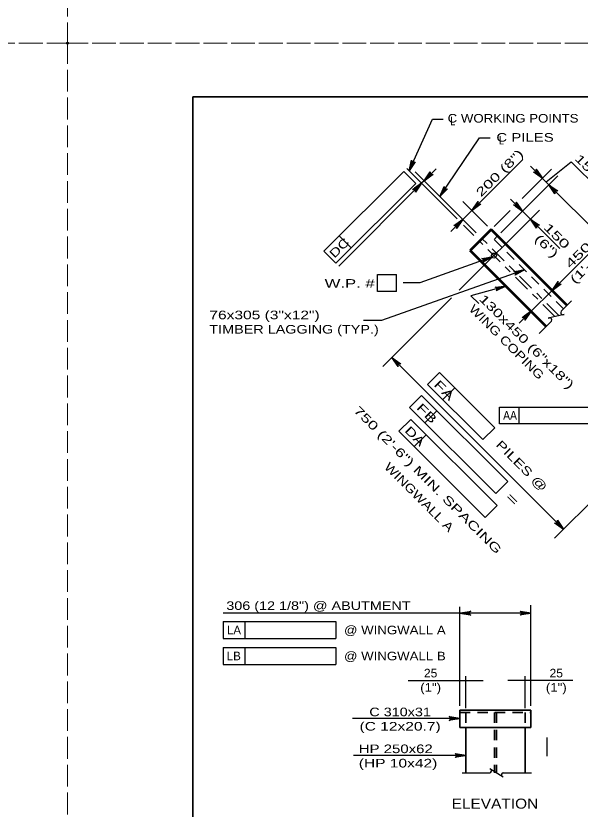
# Model space of a CAD drawing. Extents: x -6.4 to 73.1, y -66 to 0.
# Drawn here: x 33.28 to 41.15, y -32.69 to -21.62 of the extents above; entities that cross this region are included whole.
import ezdxf
from ezdxf.enums import TextEntityAlignment as Align

# ---------------------------------------------------------------- set-up
doc = ezdxf.new("R2010")
doc.units = 0
doc.header["$LTSCALE"] = 0.048
doc.header["$PDMODE"] = 32
doc.header["$PDSIZE"] = 0.024
for name, pattern in [('DOT_DASHED', [7.7, 5, -1.2, 0.3, -1.2]), ('LONG_DASHED', [7.5, 6, -1.5]), ('MEDIUM_DASHED', [4.5, 3, -1.5])]:
    doc.linetypes.add(name, pattern=pattern)
for name, color, linetype, lineweight in [('1', 7, 'Continuous', 13), ('2', 7, 'Continuous', 53), ('3', 7, 'Continuous', 35), ('4', 7, 'Continuous', 25), ('5', 7, 'Continuous', 25), ('52', 7, 'Continuous', 25), ('63', 7, 'LONG_DASHED', 13), ('8', 7, 'Continuous', 25)]:
    doc.layers.add(name, color=color, linetype=linetype, lineweight=lineweight)
doc.layers.add('62', color=7, linetype='Continuous')

msp = doc.modelspace()

# ---------------------------------------------------------------- hatches: boundary and pattern name
at = {"layer": '4'}
for points in [[(38.76608, -23.78175), (38.82342, -23.678), (38.8055, -23.67)], [(40.55533, -23.78775), (40.5275, -23.81558), (40.62492, -23.88517)], [(39.04417, -23.823), (39.072, -23.85083), (38.9745, -23.92042)], [(38.84225, -24.02492), (38.87008, -24.05275), (38.93967, -23.95533)], [(40.81283, -24.04525), (40.785, -24.07308), (40.71542, -23.97567)], [(39.19567, -24.14158), (39.26975, -24.04908), (39.25342, -24.03808)], [(39.71208, -24.236), (39.73992, -24.26383), (39.6425, -24.33342)], [(40.27767, -24.24642), (40.24983, -24.27425), (40.34725, -24.34383)], [(39.41758, -24.5305), (39.44542, -24.55833), (39.515, -24.46092)], [(40.556, -24.52475), (40.52817, -24.55267), (40.45858, -24.45517)], [(39.93125, -24.98258), (39.81667, -25.01292), (39.82325, -25.03142)], [(40.37533, -25.16367), (40.26075, -25.194), (40.26733, -25.2125)], [(40.82917, -25.35308), (40.857, -25.38092), (40.75958, -25.4505)], [(40.36983, -25.81242), (40.39767, -25.84025), (40.46725, -25.74283)], [(38.623, -26.45783), (38.59517, -26.48567), (38.52558, -26.38825)], [(40.85125, -28.686), (40.82342, -28.71392), (40.92083, -28.7835)]]:
    msp.add_hatch(color=256, dxfattribs=at).paths.add_polyline_path(points)

# ---------------------------------------------------------------- linework, layer by layer
at = {"layer": '1', "lineweight": 35}
msp.add_lwpolyline([(35.75, -43.25), (67.25, -43.25), (67.25, -22.75), (35.75, -22.75)], close=True, dxfattribs=at)
at = {"layer": '2'}
for p, q in [((39.90958, -24.6005), (39.61725, -24.89283)), ((40.96942, -25.66042), (39.90958, -24.6005)), ((40.67717, -25.95267), (39.61725, -24.89283))]:
    msp.add_line(p, q, dxfattribs=at)
at = {"layer": '3'}
for p, q in [((40.00008, -24.691), (39.95133, -24.73975)), ((39.47558, -31.30742), (39.47558, -31.55342)), ((39.47558, -31.30742), (40.46525, -31.30742)), ((40.46525, -31.55342), (40.46525, -31.30742)), ((39.47558, -31.55342), (40.46525, -31.55342)), ((39.55758, -31.55342), (39.55758, -32.18217)), ((40.38325, -32.18217), (40.38325, -31.55342))]:
    msp.add_line(p, q, dxfattribs=at)
at = {"layer": '3', "linetype": 'MEDIUM_DASHED'}
for p, q in [((40.92075, -25.70908), (39.95133, -24.73975)), ((39.47558, -31.34183), (40.46525, -31.34183)), ((39.55758, -31.34183), (39.55758, -31.55342)), ((39.95667, -31.34183), (39.95667, -32.18217)), ((39.98417, -31.34183), (39.98417, -32.18217)), ((40.38325, -31.34183), (40.38325, -31.55342))]:
    msp.add_line(p, q, dxfattribs=at)
at = {"layer": '3', "lineweight": 25}
for p, q in [((40.69142, -31.9535), (40.69142, -31.69142)), ((39.50425, -32.18217), (39.89133, -32.18217)), ((39.89342, -32.12408), (40.07817, -32.24025)), ((40.07775, -32.18217), (40.47325, -32.18217))]:
    msp.add_line(p, q, dxfattribs=at)
for centre, start, end in [((39.89129, -32.15491), 270, 60), ((40.0803, -32.20934), 95.32859, 237.86724)]:
    msp.add_arc(centre, 0.02728, start, end, dxfattribs=at)
at = {"layer": '4'}
for p, q in [((38.76608, -23.78175), (39.09033, -23.05992)), ((39.09033, -23.05992), (39.24117, -23.05992)), ((39.19567, -24.14158), (39.74833, -23.31983)), ((39.74833, -23.31983), (39.89858, -23.31983)), ((39.6425, -24.33342), (40.35375, -23.62217)), ((40.67742, -23.93775), (41.02825, -23.655)), ((41.02825, -23.655), (41.63758, -24.26417)), ((37.57783, -24.90475), (38.69142, -23.79117)), ((38.69142, -23.79117), (38.85842, -23.95825)), ((39.43725, -24.45283), (38.73358, -23.74917)), ((39.50692, -24.45283), (38.84925, -23.79517)), ((38.97458, -23.92042), (39.14158, -23.75342)), ((40.34292, -24.16725), (40.75025, -23.75992)), ((40.71542, -23.97567), (40.45792, -23.71817)), ((40.62492, -23.88517), (40.5205, -23.78083)), ((40.04358, -24.6475), (40.84067, -23.85042)), ((37.74492, -25.07183), (38.85842, -23.95825)), ((38.93967, -23.95533), (37.784, -25.11092)), ((38.9745, -23.92042), (38.93967, -23.95533)), ((43.08908, -26.34933), (40.71542, -23.97567)), ((40.82675, -24.087), (40.91025, -24.17058)), ((39.70175, -24.64758), (39.25667, -24.2025)), ((39.86175, -24.55267), (39.51725, -24.20817)), ((40.04358, -24.6475), (40.4725, -24.21858)), ((40.34725, -24.34383), (40.18025, -24.17683)), ((40.58383, -24.32992), (39.46417, -25.44967)), ((39.515, -24.46092), (39.6425, -24.33342)), ((39.95317, -24.557), (40.17658, -24.33358)), ((40.34725, -24.34383), (40.45858, -24.45517)), ((39.515, -24.46092), (39.348, -24.62792)), ((40.45858, -24.45517), (40.86983, -24.8665)), ((39.66692, -24.6825), (39.52617, -24.54175)), ((37.79175, -24.69092), (37.95875, -24.85792)), ((37.57783, -24.90475), (37.74492, -25.07183)), ((40.75958, -25.4505), (41.39275, -24.81725)), ((38.32692, -25.23067), (38.59058, -25.23067)), ((38.32692, -25.46683), (38.32692, -25.23067)), ((38.59058, -25.46683), (38.59058, -25.23067)), ((40.46725, -25.74283), (40.75958, -25.4505)), ((40.742, -25.43292), (40.88483, -25.57575)), ((38.59058, -25.46683), (38.32692, -25.46683)), ((39.35717, -25.55667), (38.40033, -26.5135)), ((40.46725, -25.74283), (40.30025, -25.90983)), ((40.44967, -25.72525), (40.5925, -25.86808)), ((40.92083, -28.7835), (38.52558, -26.38825)), ((39.19008, -26.59475), (39.02308, -26.76183)), ((39.19008, -26.59475), (39.96192, -27.36667)), ((39.02308, -26.76183), (39.79492, -27.53367)), ((39.40392, -26.80867), (39.23692, -26.97567)), ((38.94058, -26.91725), (38.77358, -27.08425)), ((38.94058, -26.91725), (40.14325, -28.11992)), ((38.77358, -27.08425), (39.97617, -28.28692)), ((40.02842, -27.07833), (41.44042, -27.07833)), ((40.02842, -27.31458), (40.02842, -27.07833)), ((40.30217, -27.31458), (40.30217, -27.07833)), ((39.15442, -27.13108), (38.98742, -27.29817)), ((38.7895, -27.25075), (38.6225, -27.41775)), ((38.7895, -27.25075), (39.99217, -28.45333)), ((41.44042, -27.31458), (40.02842, -27.31458)), ((38.6225, -27.41775), (39.82517, -28.62042)), ((39.96192, -27.36667), (39.79492, -27.53367)), ((42.30083, -27.4035), (40.79558, -28.90875)), ((39.00342, -27.46458), (38.83633, -27.63158)), ((40.14325, -28.11992), (39.97617, -28.28692)), ((39.99217, -28.45333), (39.82517, -28.62042)), ((39.47558, -31.24742), (39.47558, -29.86842)), ((40.46525, -31.24742), (40.46525, -29.8435)), ((39.47558, -29.95558), (36.171, -29.95558)), ((40.46525, -29.95558), (39.47558, -29.95558)), ((36.171, -30.0725), (37.74583, -30.0725)), ((36.171, -30.0725), (36.171, -30.30867)), ((36.4735, -30.0725), (36.4735, -30.30867)), ((37.74583, -30.0725), (37.74583, -30.30867)), ((36.171, -30.30867), (37.74583, -30.30867)), ((36.171, -30.43492), (37.74583, -30.43492)), ((36.171, -30.43492), (36.171, -30.67117)), ((36.4735, -30.43492), (36.4735, -30.67117)), ((37.74583, -30.43492), (37.74583, -30.67117)), ((36.171, -30.67117), (37.74583, -30.67117)), ((39.55758, -31.28183), (39.55758, -30.83475)), ((40.38325, -31.28183), (40.38325, -30.83475)), ((38.75133, -30.89475), (39.79758, -30.89475)), ((41.04983, -30.89475), (40.14325, -30.89475)), ((39.47558, -31.42517), (37.97642, -31.42517)), ((39.55758, -31.94225), (37.98958, -31.94225))]:
    msp.add_line(p, q, dxfattribs=at)
at = {"layer": '4', "linetype": 'DOT_DASHED'}
for p, q in [((40.79983, -25.81542), (39.74725, -24.76292)), ((40.85667, -25.8025), (39.78217, -24.728))]:
    msp.add_line(p, q, dxfattribs=at)
at = {"layer": '4'}
for points in [[(38.76608, -23.78175), (38.80167, -23.63425), (38.80425, -23.648), (38.81092, -23.6575), (38.81933, -23.66317), (38.82917, -23.66567), (38.84075, -23.66442), (38.85267, -23.65717), (38.76608, -23.78175), (38.84075, -23.66442), (38.82917, -23.66567), (38.76608, -23.78175), (38.81933, -23.66317), (38.81092, -23.6575), (38.76608, -23.78175), (38.80425, -23.648)], [(38.97458, -23.92042), (39.06025, -23.79517), (39.05775, -23.80892), (39.06067, -23.82025), (39.0665, -23.8285), (39.07475, -23.83433), (39.08608, -23.83725), (39.09983, -23.83475), (38.97458, -23.92042), (39.08608, -23.83725), (39.07475, -23.83433), (38.97458, -23.92042), (39.0665, -23.8285), (39.06067, -23.82025), (38.97458, -23.92042), (39.05775, -23.80892)], [(40.62492, -23.88517), (40.49967, -23.7995), (40.51342, -23.802), (40.52467, -23.79917), (40.53292, -23.79325), (40.53883, -23.785), (40.54167, -23.77375), (40.53917, -23.76), (40.62492, -23.88517), (40.54167, -23.77375), (40.53883, -23.785), (40.62492, -23.88517), (40.53292, -23.79325), (40.52467, -23.79917), (40.62492, -23.88517), (40.51342, -23.802)], [(38.93967, -23.95533), (38.854, -24.08058), (38.8565, -24.06683), (38.85358, -24.0555), (38.84775, -24.04725), (38.83942, -24.04142), (38.82817, -24.0385), (38.81442, -24.041), (38.93967, -23.95533), (38.82817, -24.0385), (38.83942, -24.04142), (38.93967, -23.95533), (38.84775, -24.04725), (38.85358, -24.0555), (38.93967, -23.95533), (38.8565, -24.06683)], [(39.19567, -24.14158), (39.25567, -24.00225), (39.25592, -24.01625), (39.26092, -24.02667), (39.26825, -24.03375), (39.2775, -24.03783), (39.28908, -24.0385), (39.30208, -24.03342), (39.19567, -24.14158), (39.28908, -24.0385), (39.2775, -24.03783), (39.19567, -24.14158), (39.26825, -24.03375), (39.26092, -24.02667), (39.19567, -24.14158), (39.25592, -24.01625)], [(40.71542, -23.97567), (40.84067, -24.06133), (40.82692, -24.05883), (40.81558, -24.06175), (40.80733, -24.06758), (40.8015, -24.07583), (40.79858, -24.08717), (40.80108, -24.10092), (40.71542, -23.97567), (40.79858, -24.08717), (40.8015, -24.07583), (40.71542, -23.97567), (40.80733, -24.06758), (40.81558, -24.06175), (40.71542, -23.97567), (40.82692, -24.05883)], [(39.6425, -24.33342), (39.72817, -24.20817), (39.72567, -24.22192), (39.72858, -24.23325), (39.73442, -24.2415), (39.74267, -24.24733), (39.754, -24.25025), (39.76775, -24.24775), (39.6425, -24.33342), (39.754, -24.25025), (39.74267, -24.24733), (39.6425, -24.33342), (39.73442, -24.2415), (39.72858, -24.23325), (39.6425, -24.33342), (39.72567, -24.22192)], [(40.34725, -24.34383), (40.222, -24.25817), (40.23575, -24.26067), (40.24708, -24.25775), (40.25533, -24.25192), (40.26117, -24.24367), (40.26408, -24.23233), (40.26158, -24.21858), (40.34725, -24.34383), (40.26408, -24.23233), (40.26117, -24.24367), (40.34725, -24.34383), (40.25533, -24.25192), (40.24708, -24.25775), (40.34725, -24.34383), (40.23575, -24.26067)], [(39.515, -24.46092), (39.42933, -24.58617), (39.43183, -24.57242), (39.42892, -24.56108), (39.42308, -24.55283), (39.41483, -24.547), (39.4035, -24.54408), (39.38975, -24.54658), (39.515, -24.46092), (39.4035, -24.54408), (39.41483, -24.547), (39.515, -24.46092), (39.42308, -24.55283), (39.42892, -24.56108), (39.515, -24.46092), (39.43183, -24.57242)], [(40.45858, -24.45517), (40.58383, -24.54083), (40.57008, -24.53833), (40.55875, -24.54125), (40.5505, -24.54708), (40.54467, -24.55542), (40.54175, -24.56667), (40.54425, -24.58042), (40.45858, -24.45517), (40.54175, -24.56667), (40.54467, -24.55542), (40.45858, -24.45517), (40.5505, -24.54708), (40.55875, -24.54125), (40.45858, -24.45517), (40.57008, -24.53833)], [(39.93125, -24.98258), (38.91742, -25.3435), (38.68525, -25.3435)], [(39.93125, -24.98258), (39.80017, -25.05892), (39.80825, -25.04758), (39.8105, -25.03617), (39.80875, -25.02617), (39.80383, -25.01733), (39.79483, -25.00992), (39.78142, -25.00625), (39.93125, -24.98258), (39.79483, -25.00992), (39.80383, -25.01733), (39.93125, -24.98258), (39.80875, -25.02617), (39.8105, -25.03617), (39.93125, -24.98258), (39.80825, -25.04758)], [(40.37533, -25.16367), (38.3825, -25.87208), (38.12908, -25.87208)], [(40.75958, -25.4505), (40.84525, -25.32525), (40.84275, -25.339), (40.84567, -25.35025), (40.8515, -25.35858), (40.85975, -25.36442), (40.87108, -25.36733), (40.88483, -25.36483), (40.75958, -25.4505), (40.87108, -25.36733), (40.85975, -25.36442), (40.75958, -25.4505), (40.8515, -25.35858), (40.84567, -25.35025), (40.75958, -25.4505), (40.84275, -25.339)], [(40.11625, -25.39183), (39.6285, -25.52442), (39.73958, -25.63542)], [(40.46725, -25.74283), (40.38158, -25.86808), (40.38408, -25.85433), (40.38117, -25.843), (40.37533, -25.83475), (40.36708, -25.82892), (40.35575, -25.826), (40.342, -25.8285), (40.46725, -25.74283), (40.35575, -25.826), (40.36708, -25.82892), (40.46725, -25.74283), (40.37533, -25.83475), (40.38117, -25.843), (40.46725, -25.74283), (40.38408, -25.85433)], [(38.52558, -26.38825), (38.65083, -26.47392), (38.63708, -26.47142), (38.62575, -26.47433), (38.6175, -26.48017), (38.61167, -26.48842), (38.60875, -26.49975), (38.61125, -26.5135), (38.52558, -26.38825), (38.60875, -26.49975), (38.61167, -26.48842), (38.52558, -26.38825), (38.6175, -26.48017), (38.62575, -26.47433), (38.52558, -26.38825), (38.63708, -26.47142)], [(40.92083, -28.7835), (40.79558, -28.69783), (40.80933, -28.70033), (40.82067, -28.69742), (40.82892, -28.69158), (40.83475, -28.68333), (40.83767, -28.672), (40.83517, -28.65825), (40.92083, -28.7835), (40.83767, -28.672), (40.83475, -28.68333), (40.92083, -28.7835), (40.82892, -28.69158), (40.82067, -28.69742), (40.92083, -28.7835), (40.80933, -28.70033)], [(39.47558, -29.95558), (39.62475, -29.92758), (39.619, -29.93158), (39.61325, -29.93558), (39.61025, -29.94058), (39.60733, -29.94558), (39.60642, -29.95058), (39.60558, -29.95558), (39.60642, -29.96058), (39.60733, -29.96558), (39.61025, -29.97058), (39.61325, -29.97558), (39.619, -29.97958), (39.62475, -29.98358), (39.47558, -29.95558), (39.619, -29.97958), (39.61325, -29.97558), (39.47558, -29.95558), (39.61025, -29.97058), (39.60733, -29.96558), (39.47558, -29.95558), (39.60642, -29.96058), (39.60558, -29.95558), (39.47558, -29.95558), (39.60642, -29.95058), (39.60733, -29.94558), (39.47558, -29.95558), (39.61025, -29.94058), (39.61325, -29.93558), (39.47558, -29.95558), (39.619, -29.93158)], [(40.46525, -29.95558), (40.31608, -29.98358), (40.32183, -29.97958), (40.32758, -29.97558), (40.33058, -29.97058), (40.3335, -29.96558), (40.33442, -29.96058), (40.33525, -29.95558), (40.33442, -29.95058), (40.3335, -29.94558), (40.33058, -29.94058), (40.32758, -29.93558), (40.32183, -29.93158), (40.31608, -29.92758), (40.46525, -29.95558), (40.32183, -29.93158), (40.32758, -29.93558), (40.46525, -29.95558), (40.33058, -29.94058), (40.3335, -29.94558), (40.46525, -29.95558), (40.33442, -29.95058), (40.33525, -29.95558), (40.46525, -29.95558), (40.33442, -29.96058), (40.3335, -29.96558), (40.46525, -29.95558), (40.33058, -29.97058), (40.32758, -29.97558), (40.46525, -29.95558), (40.32183, -29.97958)], [(39.47558, -31.42517), (39.32642, -31.45317), (39.33217, -31.44917), (39.33792, -31.44517), (39.34092, -31.44017), (39.34383, -31.43517), (39.34475, -31.43017), (39.34558, -31.42517), (39.34475, -31.42017), (39.34383, -31.41517), (39.34092, -31.41017), (39.33792, -31.40517), (39.33217, -31.40117), (39.32642, -31.39725), (39.47558, -31.42517), (39.33217, -31.40117), (39.33792, -31.40517), (39.47558, -31.42517), (39.34092, -31.41017), (39.34383, -31.41517), (39.47558, -31.42517), (39.34475, -31.42017), (39.34558, -31.42517), (39.47558, -31.42517), (39.34475, -31.43017), (39.34383, -31.43517), (39.47558, -31.42517), (39.34092, -31.44017), (39.33792, -31.44517), (39.47558, -31.42517), (39.33217, -31.44917)], [(39.55758, -31.94225), (39.40842, -31.97025), (39.41417, -31.96625), (39.41992, -31.96225), (39.42292, -31.95725), (39.42583, -31.95225), (39.42675, -31.94725), (39.42758, -31.94225), (39.42675, -31.93725), (39.42583, -31.93225), (39.42292, -31.92725), (39.41992, -31.92225), (39.41417, -31.91825), (39.40842, -31.91433), (39.55758, -31.94225), (39.41417, -31.91825), (39.41992, -31.92225), (39.55758, -31.94225), (39.42292, -31.92725), (39.42583, -31.93225), (39.55758, -31.94225), (39.42675, -31.93725), (39.42758, -31.94225), (39.55758, -31.94225), (39.42675, -31.94725), (39.42583, -31.95225), (39.55758, -31.94225), (39.42292, -31.95725), (39.41992, -31.96225), (39.55758, -31.94225), (39.41417, -31.96625)]]:
    msp.add_lwpolyline(points, dxfattribs=at)
for points in [[(38.76608, -23.78175), (38.82342, -23.678), (38.8055, -23.67)], [(40.55533, -23.78775), (40.5275, -23.81558), (40.62492, -23.88517)], [(39.04417, -23.823), (39.072, -23.85083), (38.9745, -23.92042)], [(38.84225, -24.02492), (38.87008, -24.05275), (38.93967, -23.95533)], [(40.81283, -24.04525), (40.785, -24.07308), (40.71542, -23.97567)], [(39.19567, -24.14158), (39.26975, -24.04908), (39.25342, -24.03808)], [(39.71208, -24.236), (39.73992, -24.26383), (39.6425, -24.33342)], [(40.27767, -24.24642), (40.24983, -24.27425), (40.34725, -24.34383)], [(39.41758, -24.5305), (39.44542, -24.55833), (39.515, -24.46092)], [(40.556, -24.52475), (40.52817, -24.55267), (40.45858, -24.45517)], [(39.93125, -24.98258), (39.81667, -25.01292), (39.82325, -25.03142)], [(40.37533, -25.16367), (40.26075, -25.194), (40.26733, -25.2125)], [(40.82917, -25.35308), (40.857, -25.38092), (40.75958, -25.4505)], [(40.36983, -25.81242), (40.39767, -25.84025), (40.46725, -25.74283)], [(38.623, -26.45783), (38.59517, -26.48567), (38.52558, -26.38825)], [(40.85125, -28.686), (40.82342, -28.71392), (40.92083, -28.7835)]]:
    msp.add_lwpolyline(points, close=True, dxfattribs=at)
msp.add_circle((39.94911, -24.96472), 0.03402, dxfattribs=at)
at = {"layer": '52'}
for points in [[(40.37533, -25.16367), (40.24417, -25.24), (40.25233, -25.22858), (40.25458, -25.21717), (40.25283, -25.20725), (40.24792, -25.19833), (40.23892, -25.19092), (40.22542, -25.18725), (40.37533, -25.16367), (40.23892, -25.19092), (40.24792, -25.19833), (40.37533, -25.16367), (40.25283, -25.20725), (40.25458, -25.21717), (40.37533, -25.16367), (40.25233, -25.22858)], [(40.11625, -25.39183), (39.97967, -25.45792), (39.98867, -25.44725), (39.99175, -25.436), (39.99083, -25.42592), (39.9865, -25.41675), (39.97817, -25.40867), (39.965, -25.404), (40.11625, -25.39183), (39.97817, -25.40867), (39.9865, -25.41675), (40.11625, -25.39183), (39.99083, -25.42592), (39.99175, -25.436), (40.11625, -25.39183), (39.98867, -25.44725)]]:
    msp.add_lwpolyline(points, dxfattribs=at)
at = {"layer": '62'}
msp.add_point((34, -22), dxfattribs=at)
at = {"layer": '63'}
for points in [[(0, -22), (34, -22), (34, 0), (0, 0)], [(34, -22), (68, -22), (68, 0), (34, 0)], [(0, -44), (34, -44), (34, -22), (0, -22)], [(34, -44), (68, -44), (68, -22), (34, -22)]]:
    msp.add_lwpolyline(points, close=True, dxfattribs=at)
at = {"layer": '8'}
for p, q in [((41.03175, -25.59808), (40.88833, -25.7415)), ((40.75092, -25.87892), (40.57817, -26.05167))]:
    msp.add_line(p, q, dxfattribs=at)
msp.add_lwpolyline([(40.91575, -25.78908), (40.9295, -25.78583), (40.70792, -25.83642), (40.72275, -25.83308)], dxfattribs=at)
for centre, start, end in [((40.90844, -25.76162), 135, 285), ((40.72913, -25.86074), 320.32859, 102.86724)]:
    msp.add_arc(centre, 0.02841, start, end, dxfattribs=at)

# ---------------------------------------------------------------- texts
at = {"layer": '4'}
for s, width, p in [('C WORKING POINTS', 1.15, (39.30375, -23.10817)), ('L', 0.75, (39.34283, -23.14633)), ('C PILES', 1.3, (39.98325, -23.37525)), ('L', 0.75, (40.0205, -23.41375)), ('HP 250x62', 1.3, (38.06392, -31.909)), ('(HP 10x42)', 1.35, (38.06392, -32.109))]:
    msp.add_text(s, height=0.12, dxfattribs=dict(at, width=width)).set_placement(p)
for s, rotation, width, p in [('200 (8")', 45, 1.5, (40.06999, -23.85359)), ('DC', 45, 1.35, (37.83512, -24.89947)), ('FA', 314.938, 1.55, (39.21413, -26.88787)), ('750 (2\'-6") MIN. SPACING', 315, 1.5, (38.98441, -28.13891)), ('FB', 314.938, 1.55, (38.97055, -27.20779)), ('DA', 314.938, 1.4, (38.80579, -27.52754)), ('PILES @', 314.938, 1.4, (40.29397, -27.94149)), ('WINGWALL A', 315, 1.25, (38.86299, -28.37774)), ('=', 314.938, 1.85, (40.16386, -28.40699))]:
    msp.add_text(s, height=0.12, rotation=rotation, dxfattribs=dict(at, width=width)).set_placement(p, align=Align.CENTER)
for s, height, width, p in [('W.P. # ', 0.12, 1.45, (37.96929, -25.41367)), ('AA', 0.12, 0.9, (40.17392, -27.25525)), ('306 (12 1/8") @ ABUTMENT', 0.12, 1.25, (37.5015, -29.91083)), ('25', 0.12, 1.05, (39.06642, -30.85242)), ('25', 0.12, 1.05, (40.81883, -30.85242)), ('(1")', 0.12, 1.15, (39.06642, -31.05242)), ('(1")', 0.12, 1.15, (40.81883, -31.05242)), ('C 310x31', 0.12, 1.25, (38.64046, -31.39433)), ('(C 12x20.7)', 0.12, 1.35, (38.6405, -31.59433)), ('ELEVATION', 0.14, 1.15, (39.96321, -32.684))]:
    msp.add_text(s, height=height, dxfattribs=dict(at, width=width)).set_placement(p, align=Align.CENTER)
for s, p in [('LA', (36.32329, -30.25042)), ('LB', (36.32088, -30.61292))]:
    msp.add_text(s, height=0.12, dxfattribs=at).set_placement(p, align=Align.CENTER)
at = {"layer": '4', "width": 1.15}
for s, p in [('@ WINGWALL A', (37.85858, -30.2505)), ('@ WINGWALL B', (37.85858, -30.61292))]:
    msp.add_text(s, height=0.12, rotation=359.938, dxfattribs=at).set_placement(p)
at = {"layer": '5'}
for s, width, p in [('150 (6")', 1.5, (41.0655, -23.62042)), ('130x450 (6"x18")', 1.45, (39.73292, -25.57933)), ('WING COPING', 1.25, (39.5915, -25.72075))]:
    msp.add_text(s, height=0.12, rotation=315, dxfattribs=dict(at, width=width)).set_placement(p)
for s, rotation, width, p in [('150', 315, 1.6, (40.78324, -24.73232)), ('(6")', 315, 1.5, (40.64191, -24.87382)), ('450', 45, 1.6, (41.16674, -25.00093)), ('(1\'-6")', 45, 1.5, (41.30816, -25.14234))]:
    msp.add_text(s, height=0.12, rotation=rotation, dxfattribs=dict(at, width=width)).set_placement(p, align=Align.CENTER)
for s, width, p in [('76x305 (3"x12")', 1.35, (35.97992, -25.8535)), ('TIMBER LAGGING (TYP.)', 1.25, (35.97992, -26.0535))]:
    msp.add_text(s, height=0.12, dxfattribs=dict(at, width=width)).set_placement(p)

doc.saveas('drawing.dxf')
